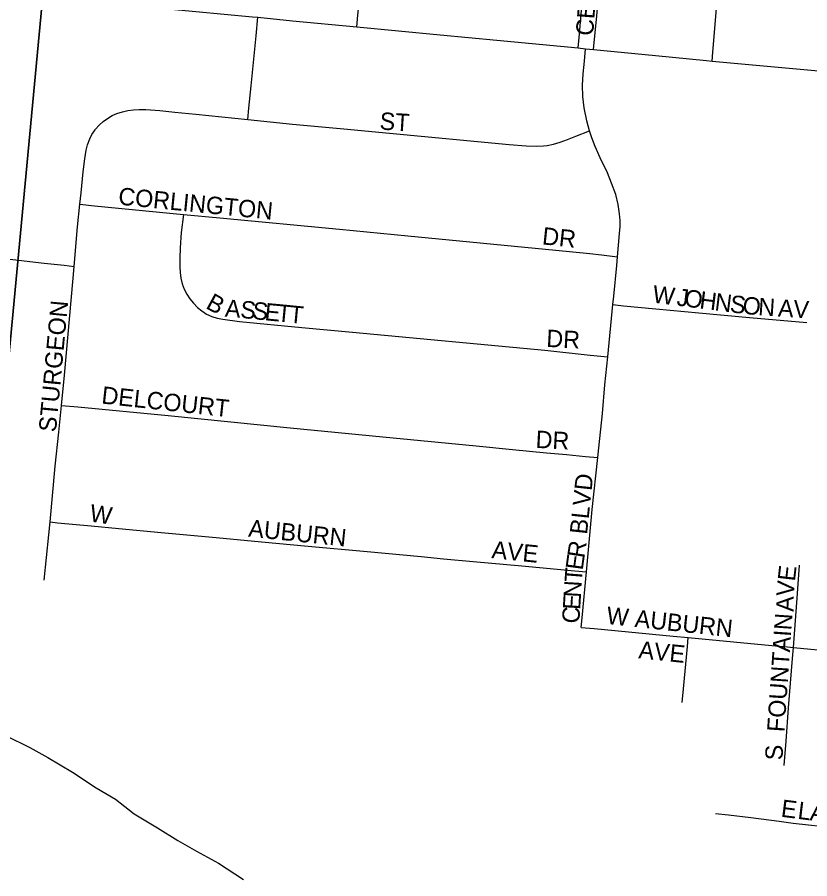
# Model space of a CAD drawing. Extents: x 1410790 to 1770854, y 566777 to 831614.
# Drawn here: x 1598025 to 1600304, y 693297 to 695774 of the extents above; entities that cross this region are included whole.
import ezdxf

# ---------------------------------------------------------------- set-up
doc = ezdxf.new("R2010")
doc.units = 0
for name, color, linetype in [('GM_X_City_Street', 7, 'Continuous'), ('GM_X_City_Street_Text', 7, 'Continuous'), ('GM_X_Minor_River', 7, 'Continuous'), ('GM_X_Section', 7, 'Continuous')]:
    doc.layers.add(name, color=color, linetype=linetype)

msp = doc.modelspace()

# ---------------------------------------------------------------- linework, layer by layer
at = {"layer": 'GM_X_City_Street'}
for points in [[(1599638.1, 695685.8), (1599640.9, 695716), (1599652.1, 695838.4), (1599661.5, 695941.9), (1599683.2, 696180.3)], [(1599682.4, 695681.6), (1599685.2, 695711.3), (1599690.5, 695767.2), (1599697.5, 695841.5), (1599701.9, 695887.4), (1599704.6, 695916.6), (1599706.9, 695940.3), (1599709.1, 695964.1), (1599711.4, 695988.4), (1599715.4, 696031), (1599720.8, 696088.1), (1599728.3, 696175.9)], [(1600023.3, 695648.2), (1600025.6, 695673.9), (1600036.5, 695799.5), (1600041.4, 695851.5), (1600048.6, 695928.6), (1600053.7, 695983.3), (1600060.7, 696058.2), (1600068.4, 696146.2)], [(1599001.6, 695746.4), (1599004.9, 695780.1), (1599016.7, 695899.9), (1599023.6, 695969.7)], [(1598376.1, 695806.2), (1598702.2, 695775.2), (1598716.8, 695773.9)], [(1598688.1, 695479.7), (1598691.5, 695512.9), (1598698, 695576.6), (1598707.6, 695672.8), (1598712, 695721), (1598716.8, 695773.9)], [(1598716.8, 695773.9), (1598816.6, 695764.3), (1599001.6, 695746.4)], [(1599001.6, 695746.4), (1599241.4, 695723.3), (1599404.6, 695707.8), (1599638.1, 695685.8)], [(1599638.1, 695685.8), (1599659.4, 695683.8)], [(1599671, 695447.4), (1599663.6, 695476.4), (1599655.7, 695513.9), (1599652, 695546.6), (1599650.9, 695579.3), (1599653, 695611), (1599656.2, 695647.4), (1599659.4, 695683.8)], [(1599659.4, 695683.8), (1599682.4, 695681.6)], [(1599682.4, 695681.6), (1599860.6, 695664.4), (1600007, 695649.7), (1600023.3, 695648.2)], [(1600023.3, 695648.2), (1600381.9, 695615.2)], [(1598250.3, 695451.9), (1598261, 695463.4), (1598272.8, 695474.1), (1598284.7, 695483), (1598298.7, 695491.5), (1598312, 695497.8), (1598328.1, 695502.5), (1598343.5, 695505.9), (1598359.2, 695507.8), (1598375.9, 695509.2), (1598394.8, 695508.8), (1598435.5, 695505.7), (1598478.6, 695500.9), (1598538.8, 695495.1), (1598688.1, 695479.7)], [(1598688.1, 695479.7), (1598816.9, 695466.4), (1598964.5, 695452.9), (1599095.4, 695440.8), (1599439.6, 695408.1), (1599488.8, 695404.7), (1599519.1, 695403.4), (1599538.2, 695404.3), (1599549.5, 695405.8), (1599567.1, 695409.7), (1599586.3, 695415.3), (1599607.8, 695422.8), (1599631.1, 695432.1), (1599671, 695447.4)], [(1598205.7, 695236.5), (1598209.1, 695269), (1598214.7, 695329.8), (1598219.5, 695366.6), (1598223.5, 695392.1), (1598227.4, 695407.6), (1598234, 695425), (1598239.6, 695437.2), (1598249.1, 695450.5), (1598250.3, 695451.9)], [(1599751.8, 695085.5), (1599757.5, 695152.3), (1599758.6, 695172.4), (1599759.1, 695189.3), (1599757, 695209.3), (1599753.3, 695235.7), (1599746.4, 695264.2), (1599734.3, 695297.5), (1599722.4, 695326.5), (1599701.6, 695370.3), (1599687.3, 695403), (1599677.3, 695427.3), (1599671, 695447.4)], [(1598188.8, 695057.9), (1598198.7, 695171.4), (1598205.7, 695236.5)], [(1598205.7, 695236.5), (1598247.8, 695232.3), (1598503.6, 695207.3)], [(1598503.6, 695207.3), (1598496.8, 695155.4), (1598493.6, 695111.6), (1598492.7, 695081.5), (1598493.1, 695056.3), (1598493.4, 695040), (1598495.5, 695023.8), (1598499.6, 695008), (1598505.4, 694992.8), (1598513, 694978.3), (1598522.1, 694964.7), (1598532.3, 694952), (1598543.5, 694940.1), (1598556, 694929.6), (1598569.8, 694920.9), (1598584.6, 694914.1), (1598600.1, 694909.1), (1598616.1, 694905.7), (1598664.7, 694899.2), (1598843.6, 694882.3), (1598989.8, 694868.3), (1599542.6, 694816.7), (1599672.5, 694802.9), (1599723.3, 694797.5)], [(1598503.6, 695207.3), (1598608, 695197.1), (1598951.9, 695165.2), (1599148.3, 695145.4), (1599573.8, 695104), (1599672.2, 695095), (1599705, 695091.1), (1599751.8, 695085.5)], [(1597887.7, 695090.9), (1598012.9, 695077.2), (1598102.8, 695067.3), (1598160.7, 695061), (1598188.8, 695057.9)], [(1599738.4, 694948), (1599740.8, 694971.8), (1599749.6, 695060), (1599751.8, 695085.5)], [(1598152.6, 694658), (1598161, 694745.2), (1598185.8, 695024.2), (1598188.8, 695057.9)], [(1599723.3, 694797.5), (1599738.4, 694948)], [(1599738.4, 694948), (1599768.7, 694944.9), (1599861.4, 694935.6), (1599985.2, 694924.2), (1600130.7, 694910.7), (1600295.7, 694896.6)], [(1599694.4, 694508.1), (1599697.4, 694536.4), (1599707.9, 694634.6), (1599715.3, 694716.9), (1599723.3, 694797.5)], [(1598119.6, 694323), (1598134.4, 694483.3), (1598145.2, 694581.4), (1598152.6, 694658)], [(1598152.6, 694658), (1598199.5, 694653.6), (1598459.3, 694628.7), (1598810, 694593.6), (1599076.5, 694568.2), (1599344.6, 694541.9), (1599449.9, 694531.6), (1599547, 694521.8), (1599604.8, 694516.6), (1599659.2, 694511.4), (1599694.4, 694508.1)], [(1599661.9, 694179.6), (1599678.4, 694358.6), (1599694.4, 694508.1)], [(1598102.9, 694155.5), (1598116.2, 694286.5), (1598119.6, 694323)], [(1598119.6, 694323), (1598141.5, 694321), (1598237.6, 694311.9), (1598317.2, 694304.4), (1598439, 694292.9), (1598597, 694278), (1598727.6, 694265.9), (1598862.3, 694253.4), (1599031.9, 694237.7), (1599186.4, 694223.3), (1599251.2, 694217.3), (1599336.2, 694209.5), (1599476.4, 694196.6), (1599628.4, 694182.7), (1599661.9, 694179.6)], [(1600257.1, 693962.2), (1600268.6, 694116.9), (1600274.7, 694199.2)], [(1599647.2, 694020), (1599649.8, 694047.7), (1599661.9, 694179.6)], [(1599647.2, 694020), (1599683.9, 694016.6), (1599911, 693995), (1599954.8, 693990.8)], [(1599937.5, 693803.6), (1599941.2, 693843.5), (1599952.4, 693965.2), (1599954.8, 693990.8)], [(1599954.8, 693990.8), (1600215.4, 693966.2), (1600232, 693964.6), (1600257.1, 693962.2)], [(1600230.3, 693622.6), (1600235.9, 693693), (1600243.5, 693789), (1600254.6, 693930.3), (1600257.1, 693962.2)], [(1600257.1, 693962.2), (1600448.5, 693944.1), (1600561.3, 693933.4), (1600587.9, 693930.8), (1600629.9, 693926.9)], [(1600033.4, 693484.6), (1600070.4, 693480.8), (1600135, 693473.3), (1600216.1, 693462.7)], [(1600216.1, 693462.7), (1600256.8, 693456.7), (1600503.6, 693430.7), (1600536.6, 693428.4), (1600585.2, 693425.1)]]:
    msp.add_lwpolyline(points, dxfattribs=at)
at = {"layer": 'GM_X_Minor_River'}
msp.add_lwpolyline([(1597991.6, 693709), (1598061.3, 693674.4), (1598113, 693646), (1598184.6, 693603.4), (1598252.1, 693558.8), (1598307.8, 693526.4), (1598361.4, 693483.9), (1598429, 693443.3), (1598486.7, 693406.9), (1598540.4, 693376.4), (1598604, 693341.9), (1598675.6, 693295.3)], dxfattribs=at)
at = {"layer": 'GM_X_Section'}
for points in [[(1593108.3, 699057.6), (1598351.3, 698519.7), (1597838.4, 693072.3), (1592523.5, 693611.4)], [(1598351.3, 698519.7), (1603688.3, 697982.3), (1603189.9, 692572.7), (1597838.4, 693072.3)]]:
    msp.add_lwpolyline(points, close=True, dxfattribs=at)

# ---------------------------------------------------------------- texts
at = {"layer": 'GM_X_City_Street_Text'}
for s, rotation, p in [('CENTER', 85.8357, (1599681.1, 695719.7)), ('ST', 356.4186, (1599066.3, 695451.4)), ('CORLINGTON', 354.3518, (1598314.4, 695235.7)), ('DR', 353.9946, (1599533.1, 695121.3)), ('W', 352.8958, (1599850.1, 694954.1)), ('J', 352.8785, (1599919.9, 694945.4)), ('O', 352.887, (1599941.8, 694942.7)), ('B', 331.3605, (1598564.8, 694938.9)), ('H', 352.8921, (1599985.5, 694937.2)), ('N', 352.887, (1600029.1, 694931.8)), ('S', 352.8918, (1600072.8, 694926.3)), ('O', 354.6035, (1600109.3, 694921.8)), ('N', 356.3673, (1600154.8, 694917.5)), ('STURGEON', 84.6669, (1598136.7, 694580.1)), ('A', 355.562, (1598621.5, 694913.4)), ('S', 354.5014, (1598665.2, 694910)), ('S', 354.5167, (1598700.2, 694906.6)), ('E', 354.4988, (1598735.3, 694903.2)), ('T', 354.4971, (1598770.3, 694899.9)), ('T', 354.5167, (1598805.3, 694896.5)), ('A', 356.4294, (1600211.9, 694913.9)), ('V', 356.4237, (1600255.9, 694911.2)), ('DR', 356.989, (1599545.8, 694826.5)), ('DELCOURT', 353.8301, (1598266, 694663.7)), ('DR', 356.989, (1599515, 694536.2)), ('BLVD', 83.9943, (1599663.6, 694285.7)), ('W', 351.2507, (1598231.2, 694324.9)), ('AUBURN', 354.2073, (1598688.3, 694280.9)), ('AVE', 354.0932, (1599387.9, 694219.3)), ('R', 81.4938, (1599656, 694217.5)), ('E', 82.3277, (1599651.3, 694182.8)), ('T', 85.4054, (1599648.6, 694148.4)), ('E', 83.4019, (1600261.4, 694151.1)), ('N', 86.5982, (1599646, 694104.8)), ('V', 85.3398, (1600257.9, 694107.7)), ('E', 86.583, (1599643.9, 694069.6)), ('A', 89.4099, (1600257.5, 694064.6)), ('C', 86.5979, (1599641.5, 694030.1)), ('W AUBURN', 353.9105, (1599717.9, 694030.1)), ('FOUNTAIN', 86.0804, (1600231.1, 693717.9)), ('AVE', 354.094, (1599810.2, 693931.4)), ('S', 90, (1600226.7, 693638)), ('E', 352.9055, (1600219.7, 693475.7)), ('L', 352.9055, (1600267.7, 693469.7)), ('A', 352.8994, (1600302.7, 693465.4))]:
    msp.add_text(s, height=50, rotation=rotation, dxfattribs=at).set_placement(p)

doc.saveas('drawing.dxf')
